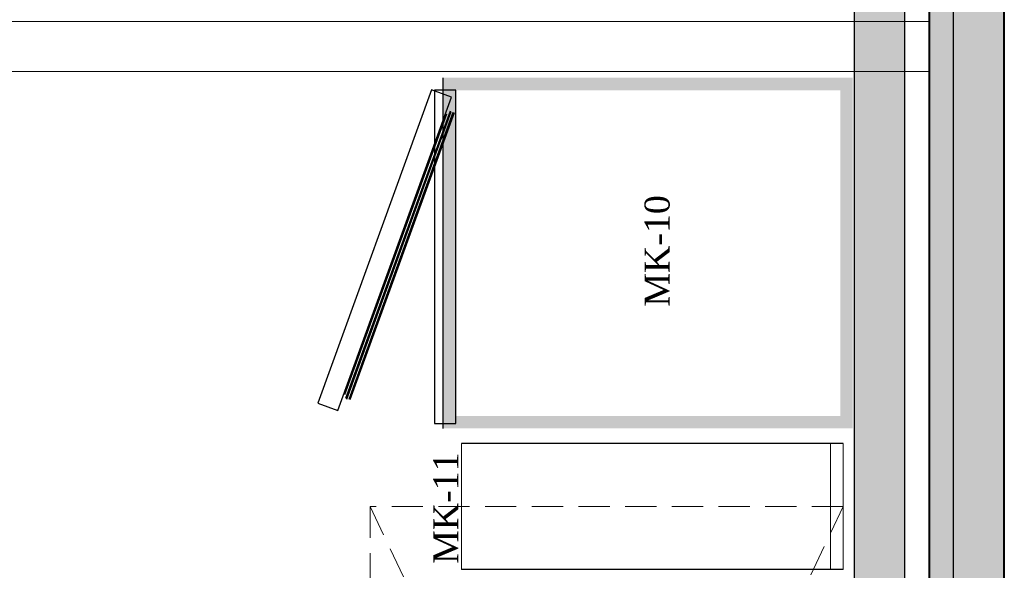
# Model space of a CAD drawing. Header units: millimetres. Extents: x 31882 to 271790, y -35693 to 24917.
# Tile 450 of 524: x 161721 to 163698, y 19651 to 20756. Entities that reach past the tile are written whole.
import ezdxf

# ---------------------------------------------------------------- set-up
doc = ezdxf.new("R2010")
doc.units = ezdxf.units.MM
doc.header["$MEASUREMENT"] = 0
doc.linetypes.add('( Dashed )', pattern=[0.75, 0.5, -0.25])
for name, color, linetype, lineweight in [('00 Structural', 2, 'Continuous', 25), ('A - TEXT', 7, 'Continuous', 13), ('CKD Dimensions', 3, 'Continuous', 0), ('CKD Equipments', 252, 'Continuous', 0), ('CKD-HOOD', 1, '( Dashed )', 15), ('WALL', 7, 'Continuous', 40)]:
    doc.layers.add(name, color=color, linetype=linetype, lineweight=lineweight)
doc.layers.add('FAINTEQUIP', color=253, linetype='Continuous')
doc.layers.add('xKAM-B3-01-Kitchen$0$A-FURN', color=8, linetype='Continuous')
doc.styles.add('CKD_Dimension Text', font='BOOKOS.TTF', dxfattribs={"height": 50})

msp = doc.modelspace()

# ---------------------------------------------------------------- hatches: boundary and pattern name
at = {"ltscale": 0.25}
h = msp.add_hatch(color=206, dxfattribs=at)
h.dxf.hatch_style = 1
h.paths.add_polyline_path([(163595.7, 16771.3), (163595.7, 16691.5), (163697.9, 16691.5), (163697.7, 22805.8), (163595.5, 22805.8), (163595.7, 16845.3)])
h = msp.add_hatch(color=206, dxfattribs=at)
h.dxf.hatch_style = 1
h.paths.add_polyline_path([(163396.5, 16771.2), (163396.5, 16691.8), (163498.1, 16691.8), (163498.1, 22772.1), (163396.5, 22772.1), (163396.5, 16844.8)])
at = {"ltscale": 0.25, "true_color": 0xadddf7}
h = msp.add_hatch(color=141, dxfattribs=at)
h.dxf.hatch_style = 1
h.paths.add_polyline_path([(163698.1, 22728.7), (163547.3, 22728.7), (163547.3, 15880.8), (163698.1, 15880.8)])
at = {"layer": 'FAINTEQUIP'}
h = msp.add_hatch(dxfattribs=at)
h.set_pattern_fill('INSUL', color=4, scale=1.005552, angle=270)
h.set_pattern_definition([(90, (-707961.379, -12525548.058), (-9.577884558, 2e-14), []), (90, (-707964.571, -12525548.058), (-9.577884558, 2e-14), [3.192628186, -3.192628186]), (90, (-707967.764, -12525548.058), (-9.577884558, 2e-14), [3.192628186, -3.192628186])])
h.paths.add_polyline_path([(162571.4, 20639.9), (163393.9, 20639.9), (163393.9, 19936), (162571.4, 19936)])
h.paths.add_polyline_path([(162596.5, 20614.7), (163368.8, 20614.7), (163368.8, 19961.1), (162596.5, 19961.1)], flags=16)

# ---------------------------------------------------------------- linework, layer by layer
at = {"layer": '00 Structural', "ltscale": 0.25}
for points in [[(163697.9, 16691.5), (163697.7, 22805.8), (163595.5, 22805.8), (163595.5, 22804.2)], [(163498.1, 16691.8), (163498.1, 22772.1), (163396.5, 22772.1), (163396.5, 22770.5)], [(163595.5, 22650.9), (163595.7, 16691.5)], [(163396.5, 22618.1), (163396.5, 16691.8)]]:
    msp.add_lwpolyline(points, dxfattribs=at)
at = {"layer": 'CKD Dimensions', "ltscale": 0.25}
for points in [[(160757.9, 20752.9), (163547.3, 20752.9)], [(160757.9, 20652.3), (163547.3, 20652.3)]]:
    msp.add_lwpolyline(points, dxfattribs=at)
at = {"layer": 'CKD Equipments'}
for p, q in [((162608.2, 19905.5), (162608.2, 19652.7)), ((163349.3, 19652.7), (163349.3, 19905.5)), ((163374.4, 19905.5), (163374.4, 19652.7))]:
    msp.add_line(p, q, dxfattribs=at)
at = {"layer": 'CKD-HOOD', "color": 1, "linetype": '( Dashed )', "ltscale": 125}
msp.add_lwpolyline([(162424.4, 19779.1), (162424.4, 17779.1), (163374.4, 17779.1), (163374.4, 19779.1), (162424.4, 19779.1), (163374.4, 17779.1), (162424.4, 17779.1), (163374.4, 19779.1)], dxfattribs=at)
at = {"layer": 'FAINTEQUIP'}
for p, q in [((162571.4, 19936), (162571.4, 20639.9)), ((162596.5, 19961.1), (162596.5, 20614.7))]:
    msp.add_line(p, q, dxfattribs=at)
for points in [[(162547.9, 20615.6), (162319.5, 19986.7), (162359.5, 19972.2), (162587.8, 20601.1)], [(162554, 20614.7), (162554, 19945.6), (162596.5, 19945.6), (162596.5, 20614.7)]]:
    msp.add_lwpolyline(points, close=True, dxfattribs=at)
for points in [[(162373.8, 20003.9), (162578.4, 20567.6)], [(162585, 20572.9), (162375.4, 19995.7)], [(162377.5, 19994.9), (162587.1, 20572.1)], [(162590.9, 20569.9), (162381.9, 19994.2)], [(162593, 20569.1), (162384, 19993.4)]]:
    msp.add_lwpolyline(points, dxfattribs=at)
at = {"layer": 'WALL', "color": 2}
msp.add_lwpolyline([(163698.1, 22728.7), (163547.3, 22728.7), (163547.3, 15880.8), (163698.1, 15880.8)], close=True, dxfattribs=at)
for radius, start, end in [(7777.1, 89.85369, 134.67625), (7626.2, 89.37712, 134.60131)]:
    msp.add_arc((163464.4, 14987.5), radius, start, end, dxfattribs=at)
at = {"layer": 'xKAM-B3-01-Kitchen$0$A-FURN'}
for p, q in [((163374.4, 19905.5), (162608.2, 19905.5)), ((163374.4, 19652.7), (162608.2, 19652.7))]:
    msp.add_line(p, q, dxfattribs=at)

# ---------------------------------------------------------------- texts
at = {"layer": 'A - TEXT', "attachment_point": 8, "rotation": 90, "style": 'CKD_Dimension Text'}
for s, insert, char_height, width in [('MK-10', (163026.7, 20292.2), 50.28, 348.782), ('\\pxql;MK-11', (162601.8, 20018.4), 50.278, 708.501)]:
    msp.add_mtext(s, dxfattribs=dict(at, insert=insert, char_height=char_height, width=width))

doc.saveas('drawing.dxf')
